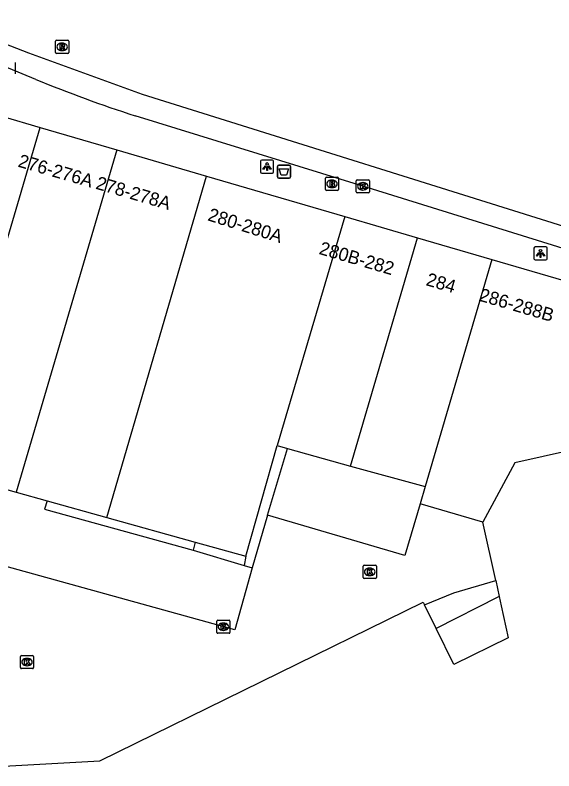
# Model space of a CAD drawing. Extents: x 162172 to 163187, y 382874 to 383684.
# Drawn here: x 163042.4 to 163083.2, y 383593.1 to 383650.4 of the extents above; entities that cross this region are included whole.
import ezdxf

# ---------------------------------------------------------------- set-up
doc = ezdxf.new("R2010")
doc.units = 0
for name, color, linetype in [('IMGEO_Afvalbak', 7, 'Continuous'), ('IMGEO_Brandkraan', 7, 'Continuous'), ('IMGEO_Kolk', 7, 'Continuous'), ('IMGEO_Lichtpunt', 7, 'Continuous'), ('IMGEO_Pand', 7, 'Continuous'), ('IMGEO_Pand_nummerreeks', 7, 'Continuous'), ('IMGEO_Parkeervlak_open', 7, 'Continuous'), ('IMGEO_Rijbaan_lokaal_gesloten', 7, 'Continuous'), ('IMGEO_Rioolput', 7, 'Continuous'), ('IMGEO_Voetpad_open', 7, 'Continuous')]:
    doc.layers.add(name, color=color, linetype=linetype)

msp = doc.modelspace()

# ---------------------------------------------------------------- linework, layer by layer
at = {"layer": 'IMGEO_Afvalbak'}
for p, q in [((163062.267, 383638.085), (163062.267, 383638.885)), ((163062.267, 383638.885), (163062.267, 383638.085)), ((163062.367, 383638.985), (163063.157, 383638.985)), ((163063.157, 383638.985), (163062.367, 383638.985)), ((163063.257, 383638.885), (163063.257, 383638.085)), ((163063.257, 383638.085), (163063.257, 383638.885)), ((163063.157, 383637.985), (163062.367, 383637.985)), ((163062.367, 383637.985), (163063.157, 383637.985))]:
    msp.add_line(p, q, dxfattribs=at)
msp.add_lwpolyline([(163062.41, 383638.699), (163063.114, 383638.699), (163062.965, 383638.229), (163062.559, 383638.229), (163062.41, 383638.699)], dxfattribs=at)
for centre, start, end in [((163062.367, 383638.885), 90, 180), ((163062.367, 383638.885), 90, 180), ((163063.157, 383638.885), 0, 90), ((163063.157, 383638.885), 360, 90), ((163062.367, 383638.085), 180, 270), ((163062.367, 383638.085), 180, 270), ((163063.157, 383638.085), 270, 0), ((163063.157, 383638.085), 270, 0)]:
    msp.add_arc(centre, 0.1, start, end, dxfattribs=at)
at = {"layer": 'IMGEO_Brandkraan'}
for p, q in [((163065.903, 383637.138), (163065.903, 383637.99)), ((163065.978, 383638.064), (163066.83, 383638.064)), ((163066.391, 383637.844), (163066.416, 383637.844)), ((163066.904, 383637.99), (163066.904, 383637.138)), ((163066.414, 383637.284), (163066.389, 383637.284)), ((163066.83, 383637.064), (163065.978, 383637.064))]:
    msp.add_line(p, q, dxfattribs=at)
for points in [[(163065.903, 383637.138), (163065.903, 383637.99)], [(163065.978, 383638.064), (163066.83, 383638.064)], [(163066.251, 383637.764), (163066.251, 383637.364), (163066.464, 383637.364)], [(163066.482, 383637.764), (163066.251, 383637.764)], [(163066.43, 383637.683), (163066.376, 383637.683), (163066.376, 383637.607)], [(163066.904, 383637.99), (163066.904, 383637.138)], [(163066.376, 383637.607), (163066.429, 383637.607)], [(163066.438, 383637.531), (163066.376, 383637.531), (163066.376, 383637.45)], [(163066.376, 383637.45), (163066.438, 383637.45)], [(163066.83, 383637.064), (163065.978, 383637.064)]]:
    msp.add_lwpolyline(points, dxfattribs=at)
for centre, radius, start, end in [((163065.98, 383637.988), 0.0765, 91.552, 178.448), ((163065.98, 383637.988), 0.0765, 91.552, 178.448), ((163066.431, 383637.645), 0.0379, 267.8285, 90.9355), ((163066.486, 383637.619), 0.145, 59.4692, 91.5367), ((163066.511, 383637.666), 0.0922, 285.5137, 58.1501), ((163066.828, 383637.988), 0.0765, 1.552, 88.448), ((163066.828, 383637.988), 0.0765, 1.552, 88.448), ((163065.98, 383637.14), 0.0765, 181.552, 268.448), ((163065.98, 383637.14), 0.0765, 181.552, 268.448), ((163066.439, 383637.49), 0.0404, 269.8759, 90.5077), ((163066.47, 383637.615), 0.251, 268.6676, 293.5347), ((163066.516, 383637.474), 0.105, 301.3115, 78.989), ((163066.828, 383637.14), 0.0765, 271.552, 358.448), ((163066.828, 383637.14), 0.0765, 271.552, 358.448)]:
    msp.add_arc(centre, radius, start, end, dxfattribs=at)
for centre, major_axis, ratio, start_param, end_param in [((163066.39, 383637.564), (-0.387, 0.002), 0.722429, 4.712389, 7.853982), ((163066.415, 383637.564), (-0.39, 0.002), 0.717154, 1.570796, 4.712389)]:
    msp.add_ellipse(centre, major_axis=major_axis, ratio=ratio, start_param=start_param, end_param=end_param, dxfattribs=at)
at = {"layer": 'IMGEO_Kolk'}
for p, q in [((163042.409, 383646.751), (163042.409, 383645.899)), ((163068.241, 383636.951), (163068.241, 383637.803)), ((163068.316, 383637.877), (163069.168, 383637.877)), ((163068.729, 383637.657), (163068.754, 383637.657)), ((163069.242, 383637.803), (163069.242, 383636.951)), ((163068.752, 383637.097), (163068.727, 383637.097)), ((163069.168, 383636.877), (163068.316, 383636.877)), ((163068.763, 383607.726), (163068.763, 383608.578)), ((163068.838, 383608.652), (163069.69, 383608.652)), ((163069.251, 383608.432), (163069.276, 383608.432)), ((163069.764, 383608.578), (163069.764, 383607.726)), ((163069.274, 383607.872), (163069.249, 383607.872)), ((163069.69, 383607.652), (163068.838, 383607.652)), ((163057.679, 383603.567), (163057.679, 383604.419)), ((163057.754, 383604.493), (163058.606, 383604.493)), ((163058.68, 383604.419), (163058.68, 383603.567)), ((163058.167, 383604.273), (163058.192, 383604.273)), ((163058.606, 383603.493), (163057.754, 383603.493)), ((163058.19, 383603.713), (163058.165, 383603.713)), ((163042.808, 383600.89), (163042.808, 383601.742)), ((163042.883, 383601.816), (163043.735, 383601.816)), ((163043.296, 383601.596), (163043.321, 383601.596)), ((163043.809, 383601.742), (163043.809, 383600.89)), ((163043.319, 383601.036), (163043.294, 383601.036)), ((163043.735, 383600.816), (163042.883, 383600.816))]:
    msp.add_line(p, q, dxfattribs=at)
for points in [[(163042.409, 383646.751), (163042.409, 383645.899)], [(163068.241, 383636.951), (163068.241, 383637.803)], [(163068.316, 383637.877), (163069.168, 383637.877)], [(163069.242, 383637.803), (163069.242, 383636.951)], [(163068.562, 383637.577), (163068.685, 383637.577), (163068.685, 383637.426), (163068.815, 383637.577), (163068.979, 383637.577), (163068.833, 383637.426), (163068.986, 383637.177), (163068.834, 383637.177), (163068.749, 383637.341), (163068.685, 383637.274), (163068.685, 383637.177), (163068.562, 383637.177), (163068.562, 383637.577)], [(163069.168, 383636.877), (163068.316, 383636.877)], [(163068.763, 383607.726), (163068.763, 383608.578)], [(163068.838, 383608.652), (163069.69, 383608.652)], [(163069.764, 383608.578), (163069.764, 383607.726)], [(163069.084, 383608.352), (163069.207, 383608.352), (163069.207, 383608.201), (163069.337, 383608.352), (163069.501, 383608.352), (163069.355, 383608.201), (163069.508, 383607.952), (163069.356, 383607.952), (163069.271, 383608.116), (163069.207, 383608.049), (163069.207, 383607.952), (163069.084, 383607.952), (163069.084, 383608.352)], [(163069.69, 383607.652), (163068.838, 383607.652)], [(163057.679, 383603.567), (163057.679, 383604.419)], [(163057.754, 383604.493), (163058.606, 383604.493)], [(163058.68, 383604.419), (163058.68, 383603.567)], [(163058, 383604.193), (163058.123, 383604.193), (163058.123, 383604.042), (163058.253, 383604.193), (163058.417, 383604.193), (163058.271, 383604.042), (163058.424, 383603.793), (163058.272, 383603.793), (163058.187, 383603.957), (163058.123, 383603.89), (163058.123, 383603.793), (163058, 383603.793), (163058, 383604.193)], [(163058.606, 383603.493), (163057.754, 383603.493)], [(163042.808, 383600.89), (163042.808, 383601.742)], [(163042.883, 383601.816), (163043.735, 383601.816)], [(163043.809, 383601.742), (163043.809, 383600.89)], [(163043.129, 383601.516), (163043.252, 383601.516), (163043.252, 383601.365), (163043.382, 383601.516), (163043.546, 383601.516), (163043.4, 383601.365), (163043.553, 383601.116), (163043.401, 383601.116), (163043.316, 383601.28), (163043.252, 383601.213), (163043.252, 383601.116), (163043.129, 383601.116), (163043.129, 383601.516)], [(163043.735, 383600.816), (163042.883, 383600.816)]]:
    msp.add_lwpolyline(points, dxfattribs=at)
for centre, start, end in [((163068.318, 383637.801), 91.552, 178.448), ((163068.318, 383637.801), 91.552, 178.448), ((163069.166, 383637.801), 1.552, 88.448), ((163069.166, 383637.801), 1.552, 88.448), ((163068.318, 383636.953), 181.552, 268.448), ((163068.318, 383636.953), 181.552, 268.448), ((163069.166, 383636.953), 271.552, 358.448), ((163069.166, 383636.953), 271.552, 358.448), ((163068.84, 383608.576), 91.552, 178.448), ((163068.84, 383608.576), 91.552, 178.448), ((163069.688, 383608.576), 1.552, 88.448), ((163069.688, 383608.576), 1.552, 88.448), ((163068.84, 383607.728), 181.552, 268.448), ((163068.84, 383607.728), 181.552, 268.448), ((163069.688, 383607.728), 271.552, 358.448), ((163069.688, 383607.728), 271.552, 358.448), ((163057.756, 383604.417), 91.552, 178.448), ((163057.756, 383604.417), 91.552, 178.448), ((163058.604, 383604.417), 1.552, 88.448), ((163058.604, 383604.417), 1.552, 88.448), ((163057.756, 383603.569), 181.552, 268.448), ((163057.756, 383603.569), 181.552, 268.448), ((163058.604, 383603.569), 271.552, 358.448), ((163058.604, 383603.569), 271.552, 358.448), ((163042.885, 383601.74), 91.552, 178.448), ((163042.885, 383601.74), 91.552, 178.448), ((163043.733, 383601.74), 1.552, 88.448), ((163043.733, 383601.74), 1.552, 88.448), ((163042.885, 383600.892), 181.552, 268.448), ((163042.885, 383600.892), 181.552, 268.448), ((163043.733, 383600.892), 271.552, 358.448), ((163043.733, 383600.892), 271.552, 358.448)]:
    msp.add_arc(centre, 0.0765, start, end, dxfattribs=at)
for centre, major_axis, ratio, start_param, end_param in [((163068.728, 383637.377), (-0.387, 0.002), 0.722429, 4.712389, 7.853982), ((163068.753, 383637.377), (-0.39, 0.002), 0.717154, 1.570796, 4.712389), ((163069.25, 383608.152), (-0.387, 0.002), 0.722429, 4.712389, 7.853982), ((163069.275, 383608.152), (-0.39, 0.002), 0.717154, 1.570796, 4.712389), ((163058.166, 383603.993), (-0.387, 0.002), 0.722429, 4.712389, 7.853982), ((163058.191, 383603.993), (-0.39, 0.002), 0.717154, 1.570796, 4.712389), ((163043.295, 383601.316), (-0.387, 0.002), 0.722429, 4.712389, 7.853982), ((163043.32, 383601.316), (-0.39, 0.002), 0.717154, 1.570796, 4.712389)]:
    msp.add_ellipse(centre, major_axis=major_axis, ratio=ratio, start_param=start_param, end_param=end_param, dxfattribs=at)
at = {"layer": 'IMGEO_Lichtpunt'}
for p, q in [((163061.889, 383639.369), (163061.081, 383639.369)), ((163061.889, 383639.369), (163061.081, 383639.369)), ((163060.987, 383639.274), (163060.987, 383638.467)), ((163060.987, 383639.274), (163060.987, 383638.467)), ((163061.983, 383638.467), (163061.983, 383639.274)), ((163061.983, 383638.467), (163061.983, 383639.274)), ((163061.081, 383638.373), (163061.889, 383638.373)), ((163061.081, 383638.373), (163061.889, 383638.373)), ((163081.701, 383632.698), (163081.701, 383631.891)), ((163081.701, 383632.698), (163081.701, 383631.891)), ((163082.603, 383632.793), (163081.795, 383632.793)), ((163082.603, 383632.793), (163081.795, 383632.793)), ((163082.697, 383631.891), (163082.697, 383632.698)), ((163082.697, 383631.891), (163082.697, 383632.698)), ((163081.795, 383631.797), (163082.603, 383631.797)), ((163081.795, 383631.797), (163082.603, 383631.797))]:
    msp.add_line(p, q, dxfattribs=at)
for points in [[(163061.361, 383638.938), (163061.4, 383638.91), (163061.212, 383638.648), (163061.174, 383638.675), (163061.361, 383638.938)], [(163061.463, 383638.89), (163061.51, 383638.89), (163061.51, 383638.568), (163061.463, 383638.568), (163061.463, 383638.89)], [(163061.573, 383638.91), (163061.611, 383638.937), (163061.798, 383638.675), (163061.759, 383638.647), (163061.573, 383638.91)], [(163082.075, 383632.362), (163082.114, 383632.334), (163081.926, 383632.072), (163081.888, 383632.099), (163082.075, 383632.362)], [(163082.177, 383632.314), (163082.224, 383632.314), (163082.224, 383631.992), (163082.177, 383631.992), (163082.177, 383632.314)], [(163082.287, 383632.334), (163082.325, 383632.361), (163082.512, 383632.099), (163082.473, 383632.071), (163082.287, 383632.334)]]:
    msp.add_lwpolyline(points, dxfattribs=at)
for centre in [(163061.486, 383639.072), (163082.2, 383632.496)]:
    msp.add_circle(centre, 0.0994, dxfattribs=at)
for centre, start, end in [((163061.081, 383639.274), 90, 180), ((163061.081, 383639.274), 90, 180), ((163061.889, 383639.274), 0, 90), ((163061.889, 383639.274), 0, 90), ((163061.081, 383638.467), 180, 270), ((163061.081, 383638.467), 180, 270), ((163061.889, 383638.467), 270, 0), ((163061.889, 383638.467), 270, 360), ((163081.795, 383632.698), 90, 180), ((163081.795, 383632.698), 90, 180), ((163082.603, 383632.698), 0, 90), ((163082.603, 383632.698), 0, 90), ((163081.795, 383631.891), 180, 270), ((163081.795, 383631.891), 180, 270), ((163082.603, 383631.891), 270, 0), ((163082.603, 383631.891), 270, 360)]:
    msp.add_arc(centre, 0.0946, start, end, dxfattribs=at)
at = {"layer": 'IMGEO_Pand'}
for points in [[(163041.39, 383642.685), (163044.306, 383641.832)], [(163041.472, 383632.208), (163044.306, 383641.832)], [(163044.306, 383641.832), (163050.112, 383640.135)], [(163050.112, 383640.135), (163042.493, 383614.193)], [(163050.112, 383640.135), (163056.91, 383638.147)], [(163049.343, 383612.284), (163056.91, 383638.147)], [(163056.91, 383638.147), (163067.369, 383635.09)], [(163067.369, 383635.09), (163062.253, 383617.722)], [(163067.369, 383635.09), (163072.891, 383633.475)], [(163067.804, 383616.152), (163072.891, 383633.475)], [(163072.891, 383633.475), (163078.521, 383631.829)], [(163078.521, 383631.829), (163073.46, 383614.612)], [(163078.521, 383631.829), (163085.77, 383629.71), (163085.916, 383629.819), (163086.803, 383628.6)], [(163059.874, 383609.349), (163062.253, 383617.722)], [(163062.253, 383617.722), (163063.031, 383617.502)], [(163086.699, 383617.852), (163080.259, 383616.407), (163077.833, 383611.91)], [(163063.031, 383617.502), (163067.804, 383616.152)], [(163067.804, 383616.152), (163073.46, 383614.612)], [(163036.902, 383615.751), (163042.493, 383614.193)], [(163042.493, 383614.193), (163044.835, 383613.54)], [(163073.46, 383614.612), (163073.077, 383613.297)], [(163044.835, 383613.54), (163049.343, 383612.284)], [(163077.833, 383611.91), (163073.077, 383613.297)], [(163049.343, 383612.284), (163056.055, 383610.413)], [(163078.801, 383607.486), (163077.833, 383611.91)], [(163056.055, 383610.413), (163059.874, 383609.349)], [(163078.801, 383607.486), (163079.064, 383606.287)], [(163079.064, 383606.287), (163079.222, 383605.564), (163079.749, 383603.157), (163075.635, 383601.136), (163074.295, 383603.865)], [(163035.174, 383593.065), (163048.833, 383593.836), (163073.316, 383605.857), (163073.417, 383605.651)], [(163074.295, 383603.865), (163073.417, 383605.651)]]:
    msp.add_lwpolyline(points, dxfattribs=at)
at = {"layer": 'IMGEO_Parkeervlak_open'}
for points in [[(163060.367, 383608.459), (163059.042, 383603.752), (163035.59, 383610.248), (163036.902, 383615.751)], [(163044.835, 383613.54), (163044.645, 383612.915), (163055.887, 383609.785)], [(163073.077, 383613.297), (163071.926, 383609.383), (163061.533, 383612.439)], [(163056.055, 383610.413), (163055.887, 383609.785)], [(163055.887, 383609.785), (163059.746, 383608.632)]]:
    msp.add_lwpolyline(points, dxfattribs=at)
at = {"layer": 'IMGEO_Rijbaan_lokaal_gesloten'}
for points in [[(162873.508, 383679.63), (162885.463, 383682.743), (162894.18, 383683.491), (162901.777, 383683.615), (162914.105, 383683.366), (162924.192, 383682.619), (162934.684, 383681.123), (162939.851, 383679.939), (162950.499, 383677.261), (162960.99, 383674.022), (162983.032, 383667.294), (162989.757, 383665.301), (163013.044, 383658.698), (163024.002, 383654.96), (163028.485, 383653.341), (163043.429, 383647.484), (163052.022, 383644.369), (163086.034, 383633.689), (163088.633, 383632.908), (163092.051, 383630.905)], [(163043.974, 383645.475), (163041.909, 383646.326), (163031.536, 383650.512), (163025.884, 383652.804), (163023.094, 383653.954), (163023.02, 383653.98), (163022.946, 383654.004)], [(163085.385, 383632.207), (163068.742, 383637.378), (163051.493, 383642.727)]]:
    msp.add_lwpolyline(points, dxfattribs=at)
msp.add_arc((163083.562, 383742.135), 104.453, 247.72779, 252.12011, dxfattribs=at)
at = {"layer": 'IMGEO_Rioolput'}
for p, q in [((163045.469, 383647.522), (163045.469, 383648.374)), ((163045.544, 383648.448), (163046.396, 383648.448)), ((163045.957, 383648.228), (163045.982, 383648.228)), ((163046.47, 383648.374), (163046.47, 383647.522)), ((163046.396, 383647.448), (163045.544, 383647.448)), ((163045.98, 383647.668), (163045.955, 383647.668))]:
    msp.add_line(p, q, dxfattribs=at)
for points in [[(163045.469, 383647.522), (163045.469, 383648.374)], [(163045.544, 383648.448), (163046.396, 383648.448)], [(163046.058, 383648.146), (163045.806, 383648.148), (163045.806, 383647.748)], [(163045.984, 383648.067), (163045.93, 383648.067), (163045.93, 383647.986)], [(163045.93, 383647.986), (163045.982, 383647.986)], [(163046.47, 383648.374), (163046.47, 383647.522)], [(163046.396, 383647.448), (163045.544, 383647.448)], [(163045.806, 383647.748), (163045.93, 383647.748), (163045.93, 383647.91), (163045.941, 383647.91)], [(163045.988, 383647.881), (163046.059, 383647.748), (163046.199, 383647.748), (163046.134, 383647.874)]]:
    msp.add_lwpolyline(points, dxfattribs=at)
for centre, radius, start, end in [((163045.546, 383648.372), 0.0765, 91.552, 178.448), ((163045.546, 383648.372), 0.0765, 91.552, 178.448), ((163045.966, 383648.175), 0.19, 274.7715, 282.9687), ((163045.99, 383647.971), 0.0964, 77.0061, 93.1865), ((163046.004, 383648.028), 0.0378, 276.6634, 79.6772), ((163046.057, 383648.036), 0.109, 350.3612, 89.416), ((163046.055, 383648.036), 0.112, 277.5842, 350.9817), ((163046.394, 383648.372), 0.0765, 1.552, 88.448), ((163046.394, 383648.372), 0.0765, 1.552, 88.448), ((163045.546, 383647.524), 0.0765, 181.552, 268.448), ((163045.546, 383647.524), 0.0765, 181.552, 268.448), ((163045.94, 383647.857), 0.0533, 26.0293, 88.6989), ((163046.039, 383647.821), 0.108, 29.5134, 73.7905), ((163046.394, 383647.524), 0.0765, 271.552, 358.448), ((163046.394, 383647.524), 0.0765, 271.552, 358.448)]:
    msp.add_arc(centre, radius, start, end, dxfattribs=at)
for centre, major_axis, ratio, start_param, end_param in [((163045.956, 383647.948), (-0.387, 0.002), 0.722429, 4.712389, 7.853982), ((163045.981, 383647.948), (-0.39, 0.002), 0.717154, 1.570796, 4.712389)]:
    msp.add_ellipse(centre, major_axis=major_axis, ratio=ratio, start_param=start_param, end_param=end_param, dxfattribs=at)
at = {"layer": 'IMGEO_Voetpad_open'}
for points in [[(163061.533, 383612.439), (163063.031, 383617.502)], [(163061.533, 383612.439), (163060.367, 383608.459)], [(163059.874, 383609.349), (163059.746, 383608.632)], [(163059.746, 383608.632), (163060.367, 383608.459)], [(163073.417, 383605.651), (163075.643, 383606.552), (163078.801, 383607.486)], [(163079.064, 383606.287), (163078.972, 383606.24), (163074.295, 383603.865)]]:
    msp.add_lwpolyline(points, dxfattribs=at)

# ---------------------------------------------------------------- texts
at = {"layer": 'IMGEO_Pand_nummerreeks'}
for s, rotation, p in [('276-276A', 343.9236, (163042.568, 383638.878)), ('278-278A', 343.7033, (163048.454, 383637.202)), ('280-280A', 342.5594, (163056.934, 383634.807)), ('280B-282', 343.6976, (163065.363, 383632.259)), ('284', 343.7006, (163073.463, 383629.891)), ('286-288B', 343.7055, (163077.47, 383628.719))]:
    msp.add_text(s, height=1, rotation=rotation, dxfattribs=at).set_placement(p)

doc.saveas('drawing.dxf')
